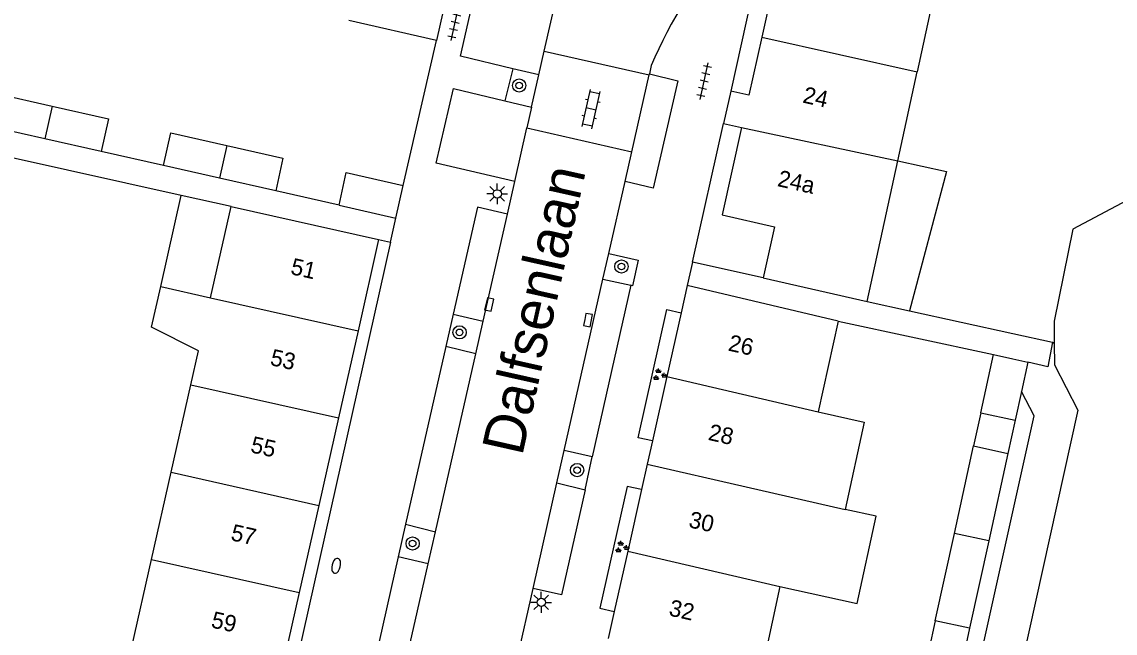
# Model space of a CAD drawing. Extents: x 128999 to 131010, y 395498 to 399007.
# Drawn here: x 129312.9 to 129378.9, y 398723.1 to 398760 of the extents above; entities that cross this region are included whole.
import ezdxf

# ---------------------------------------------------------------- set-up
doc = ezdxf.new("R2010")
doc.units = 0
for name, color, linetype in [('gg-afsc-erfafscheiding', 7, 'Continuous'), ('gg-afsc-muur', 7, 'Continuous'), ('gg-anno-huisnummerreeks BGT', 7, 'Continuous'), ('gg-anno-openbare ruimte label', 7, 'Continuous'), ('gg-bbg-bijgebouw', 7, 'Continuous'), ('gg-bbg-gedigitaliseerde bebouwing', 7, 'Continuous'), ('gg-bbg-gedigitaliseerde bijgebouw', 7, 'Continuous'), ('gg-bbg-hoofdgebouw', 7, 'Continuous'), ('gg-bbg-luifel en loopbrug', 7, 'Continuous'), ('gg-bbg-tussenscheiding', 7, 'Continuous'), ('gg-knt-bovenkant onderkant talud', 7, 'Continuous'), ('gg-knt-verharding', 7, 'Continuous'), ('gg-knt-verharding nz', 7, 'Continuous'), ('gg-kntw-beschoeiing', 7, 'Continuous'), ('gt-grn-vlakafsluiter', 7, 'Continuous'), ('gt-grn-weggrens', 7, 'Continuous'), ('gt-symb-boom', 7, 'Continuous'), ('gt-symb-brandkraan', 7, 'Continuous'), ('gt-symb-groenvak', 7, 'Continuous'), ('gt-symb-klinker verharding', 7, 'Continuous'), ('gt-symb-kolk', 7, 'Continuous'), ('gt-symb-lichtmast', 7, 'Continuous'), ('gt-symb-tegel verharding', 7, 'Continuous')]:
    doc.layers.add(name, color=color, linetype=linetype)

# ---------------------------------------------------------------- blocks, each defined once
blk = doc.blocks.new('gt0-GRVAK')
at = {"layer": 'gt-symb-groenvak'}
for p, q in [((-0.11, 0.189), (-0.228, 0.24)), ((-0.182, 0.153), (0.088, 0.153)), ((-0.091, 0.211), (-0.156, 0.322)), ((-0.047, 0.214), (-0.047, 0.393)), ((-0.004, 0.211), (0.061, 0.322)), ((0.015, 0.189), (0.133, 0.24)), ((0.262, -0.052), (0.197, 0.059)), ((0.305, -0.049), (0.305, 0.13)), ((0.349, -0.052), (0.414, 0.059)), ((-0.245, -0.228), (-0.363, -0.177)), ((-0.318, -0.264), (-0.047, -0.264)), ((-0.226, -0.206), (-0.291, -0.095)), ((-0.183, -0.203), (-0.183, -0.024)), ((-0.139, -0.206), (-0.074, -0.095)), ((-0.12, -0.228), (-0.002, -0.177)), ((0.243, -0.074), (0.125, -0.023)), ((0.17, -0.11), (0.441, -0.11)), ((0.368, -0.074), (0.486, -0.023))]:
    blk.add_line(p, q, dxfattribs=at)
blk = doc.blocks.new('gt0-KL1')
at = {"layer": 'gt-symb-klinker verharding'}
for p, q in [((-1.15, 0.3), (1.15, 0.3)), ((-1, -0.3), (-1, 0.3)), ((-0.5, 0.3), (-0.5, 0.45)), ((0, -0.3), (0, 0.3)), ((0.5, 0.3), (0.5, 0.45)), ((1, -0.3), (1, 0.3)), ((-1.15, -0.3), (1.15, -0.3)), ((-0.5, -0.45), (-0.5, -0.3)), ((0.5, -0.45), (0.5, -0.3))]:
    blk.add_line(p, q, dxfattribs=at)
blk = doc.blocks.new('gt0-TEG1')
at = {"layer": 'gt-symb-tegel verharding'}
for p, q in [((-1.125, 0), (1.125, 0)), ((-0.9, -0.25), (-0.9, 0.25)), ((-0.45, -0.25), (-0.45, 0.25)), ((0, -0.25), (0, 0.25)), ((0.45, -0.25), (0.45, 0.25)), ((0.9, -0.25), (0.9, 0.25))]:
    blk.add_line(p, q, dxfattribs=at)
blk = doc.blocks.new('gt0-LMAST')
at = {"layer": 'gt-symb-lichtmast'}
for p, q in [((-0.182, 0.173), (-0.447, 0.438)), ((-0.005, 0.246), (-0.005, 0.621)), ((0.172, 0.173), (0.437, 0.438)), ((-0.255, -0.004), (-0.63, -0.004)), ((-0.182, -0.181), (-0.447, -0.446)), ((-0.005, -0.254), (-0.005, -0.629)), ((0.437, -0.446), (0.172, -0.181)), ((0.245, -0.004), (0.62, -0.004))]:
    blk.add_line(p, q, dxfattribs=at)
blk.add_circle((-0.005, -0.004), 0.25, dxfattribs=at)
blk = doc.blocks.new('gt0-BOOM')
at = {"layer": 'gt-symb-boom'}
for radius in [0.4, 0.2]:
    blk.add_circle((0, 0), radius, dxfattribs=at)
blk = doc.blocks.new('gt0-KOLK')
at = {"layer": 'gt-symb-kolk'}
blk.add_lwpolyline([(0, 0), (0.375, 0), (0.375, 0.4), (-0.375, 0.4), (-0.375, 0), (0, 0)], dxfattribs=at)
blk = doc.blocks.new('gt0-BR')
at = {"layer": 'gt-symb-brandkraan'}
for centre, radius, start, end in [((-0.244, 0), 0.206, 107.56694, 252.43307), ((0.599, -2.664), 3, 106.89205, 107.56694), ((0, -0.691), 0.938, 73.10799, 106.89205), ((-0.599, -2.664), 3, 72.43309, 73.10799), ((0.244, 0), 0.206, 287.56695, 72.43309), ((0.599, 2.664), 3, 252.43307, 253.10797), ((0, 0.691), 0.938, 253.10797, 286.89206), ((-0.599, 2.664), 3, 286.89206, 287.56695)]:
    blk.add_arc(centre, radius, start, end, dxfattribs=at)

msp = doc.modelspace()

# ---------------------------------------------------------------- linework, layer by layer
at = {"layer": 'gg-afsc-erfafscheiding'}
for p, q in [((129321.44, 398751.31), (129317.67, 398752.16)), ((129322.5, 398749.51), (129312.31, 398751.77)), ((129332.031, 398748.92), (129328.21, 398749.78)), ((129366.46, 398742.54), (129372.69, 398741.173)), ((129362.161, 398741.93), (129371.54, 398739.91)), ((129372.69, 398741.173), (129375.093, 398740.646))]:
    msp.add_line(p, q, dxfattribs=at)
msp.add_lwpolyline([(129375.093, 398740.646), (129374.81, 398739.17), (129373.61, 398739.44)], dxfattribs=at)
at = {"layer": 'gg-afsc-muur'}
msp.add_line((129335.911, 398750.11), (129337.91, 398758.86), dxfattribs=at)
at = {"layer": 'gg-bbg-bijgebouw'}
for p, q in [((129314.279, 398752.926), (129310.9, 398753.69)), ((129317.67, 398752.16), (129314.279, 398752.926)), ((129324.81, 398750.548), (129321.44, 398751.31)), ((129328.21, 398749.78), (129324.81, 398750.548)), ((129335.46, 398748.14), (129335.911, 398750.11)), ((129332.031, 398748.92), (129335.46, 398748.14)), ((129370.769, 398736.393), (129371.54, 398739.91)), ((129371.54, 398739.91), (129372.706, 398739.645)), ((129372.706, 398739.645), (129373.61, 398739.44)), ((129373.61, 398739.44), (129373.223, 398737.677)), ((129373.223, 398737.677), (129372.841, 398735.939))]:
    msp.add_line(p, q, dxfattribs=at)
for points in [[(129310.9, 398753.69), (129311.34, 398755.66), (129314.729, 398754.895)], [(129314.729, 398754.895), (129318.12, 398754.13), (129317.67, 398752.16)], [(129321.44, 398751.31), (129321.88, 398753.28), (129325.259, 398752.516)], [(129325.259, 398752.516), (129328.65, 398751.75), (129328.21, 398749.78)], [(129332.031, 398748.92), (129332.471, 398750.89), (129335.911, 398750.11)]]:
    msp.add_lwpolyline(points, dxfattribs=at)
at = {"layer": 'gg-bbg-gedigitaliseerde bebouwing'}
for p, q in [((129324.279, 398743.333), (129325.52, 398748.84)), ((129321.274, 398744.01), (129324.279, 398743.333)), ((129362.161, 398741.93), (129360.956, 398736.44)), ((129321.907, 398732.808), (129323.095, 398738.079)), ((129320.721, 398727.546), (129321.907, 398732.808)), ((129319.534, 398722.279), (129320.721, 398727.546)), ((129358.644, 398725.903), (129357.487, 398720.635))]:
    msp.add_line(p, q, dxfattribs=at)
for points in [[(129323.095, 398738.079), (129323.558, 398740.135), (129320.724, 398741.565), (129321.274, 398744.01)], [(129360.956, 398736.44), (129363.733, 398735.831), (129362.577, 398730.563)], [(129358.644, 398725.903), (129363.303, 398724.881), (129364.459, 398730.15), (129362.577, 398730.563)]]:
    msp.add_lwpolyline(points, dxfattribs=at)
at = {"layer": 'gg-bbg-gedigitaliseerde bijgebouw'}
for p, q in [((129370.769, 398736.393), (129372.841, 398735.939)), ((129369.173, 398729.109), (129370.33, 398734.39)), ((129370.33, 398734.39), (129372.402, 398733.94)), ((129372.402, 398733.94), (129371.241, 398728.66)), ((129368.019, 398723.84), (129369.173, 398729.109)), ((129371.241, 398728.66), (129370.083, 398723.389)), ((129370.083, 398723.389), (129368.019, 398723.84))]:
    msp.add_line(p, q, dxfattribs=at)
at = {"layer": 'gg-bbg-hoofdgebouw'}
for p, q in [((129340.011, 398768.13), (129337.91, 398758.86)), ((129337.91, 398758.86), (129332.621, 398760.055)), ((129365.752, 398751.59), (129366.917, 398756.957)), ((129355.67, 398755.8), (129355.231, 398753.85)), ((129355.231, 398753.85), (129356.321, 398753.61)), ((129363.91, 398743.1), (129365.752, 398751.59)), ((129325.52, 398748.84), (129334.42, 398746.84)), ((129334.42, 398746.84), (129333.18, 398741.33)), ((129353.041, 398744.08), (129352.671, 398742.428)), ((129362.161, 398741.93), (129353.041, 398744.08)), ((129357.621, 398744.53), (129363.91, 398743.1)), ((129352.671, 398742.428), (129351.81, 398738.58)), ((129333.18, 398741.33), (129332, 398736.081)), ((129351.81, 398738.58), (129350.942, 398734.699)), ((129332, 398736.081), (129330.812, 398730.8)), ((129350.942, 398734.699), (129350.629, 398733.3)), ((129350.629, 398733.3), (129350.284, 398731.758)), ((129350.284, 398731.758), (129349.452, 398728.04)), ((129330.812, 398730.8), (129329.63, 398725.55)), ((129349.452, 398728.04), (129348.638, 398724.402)), ((129329.63, 398725.55), (129328.442, 398720.269)), ((129348.638, 398724.402), (129348.275, 398722.781))]:
    msp.add_line(p, q, dxfattribs=at)
for points in [[(129367.073, 398767.084), (129361.811, 398763.74), (129358.741, 398764.41), (129357.542, 398759.05)], [(129369.538, 398763.203), (129368.07, 398762.27), (129366.917, 398756.957)], [(129357.542, 398759.05), (129356.761, 398755.56), (129355.67, 398755.8)], [(129356.321, 398753.61), (129355.151, 398748.33), (129358.321, 398747.61), (129357.621, 398744.53)]]:
    msp.add_lwpolyline(points, dxfattribs=at)
at = {"layer": 'gg-bbg-luifel en loopbrug'}
for p, q in [((129321.274, 398744.01), (129322.5, 398749.51)), ((129325.52, 398748.84), (129322.5, 398749.51)), ((129363.91, 398743.1), (129366.46, 398742.54)), ((129370.769, 398736.393), (129370.33, 398734.39)), ((129372.841, 398735.939), (129372.402, 398733.94)), ((129368.019, 398723.84), (129367.63, 398722.067)), ((129370.083, 398723.389), (129369.693, 398721.615))]:
    msp.add_line(p, q, dxfattribs=at)
msp.add_lwpolyline([(129365.752, 398751.59), (129368.684, 398750.954), (129366.46, 398742.54)], dxfattribs=at)
at = {"layer": 'gg-bbg-tussenscheiding'}
for p, q in [((129357.542, 398759.05), (129366.917, 398756.957)), ((129314.729, 398754.895), (129314.279, 398752.926)), ((129356.321, 398753.61), (129365.752, 398751.59)), ((129325.259, 398752.516), (129324.81, 398750.548)), ((129324.279, 398743.333), (129333.18, 398741.33)), ((129351.81, 398738.58), (129360.956, 398736.44)), ((129323.095, 398738.079), (129332, 398736.081)), ((129350.629, 398733.3), (129362.577, 398730.563)), ((129321.907, 398732.808), (129330.812, 398730.8)), ((129371.241, 398728.66), (129369.173, 398729.109)), ((129349.452, 398728.04), (129358.644, 398725.903)), ((129320.721, 398727.546), (129329.63, 398725.55))]:
    msp.add_line(p, q, dxfattribs=at)
at = {"layer": 'gg-knt-bovenkant onderkant talud'}
msp.add_lwpolyline([(129363.271, 398676.39), (129365.844, 398687.868), (129363.897, 398690.865), (129373.986, 398736.202), (129373.223, 398737.677)], dxfattribs=at)
at = {"layer": 'gg-knt-verharding'}
for p, q in [((129357.591, 398764.52), (129355.67, 398755.8)), ((129344.097, 398756.775), (129344.422, 398758.211)), ((129344.422, 398758.211), (129350.744, 398756.781)), ((129350.871, 398757.34), (129350.761, 398756.854)), ((129342.522, 398757.151), (129342.041, 398755.215)), ((129344.097, 398756.775), (129342.522, 398757.151)), ((129343.655, 398754.825), (129344.097, 398756.775)), ((129342.041, 398755.215), (129343.655, 398754.825)), ((129343.655, 398754.825), (129343.373, 398753.578)), ((129343.373, 398753.578), (129349.697, 398752.147)), ((129353.356, 398745.484), (129355.231, 398753.85)), ((129342.195, 398748.381), (129342.639, 398750.341)), ((129348.308, 398745.999), (129349.293, 398750.358)), ((129334.42, 398746.84), (129335.134, 398746.68)), ((129335.134, 398746.68), (129319.781, 398678.02)), ((129347.961, 398744.462), (129348.308, 398745.999)), ((129357.621, 398744.53), (129353.356, 398745.484)), ((129349.644, 398744.086), (129347.317, 398733.743)), ((129347.961, 398744.462), (129349.644, 398744.086)), ((129338.911, 398742.344), (129338.473, 398740.395)), ((129338.911, 398742.344), (129340.731, 398741.915)), ((129340.287, 398739.959), (129340.731, 398741.915)), ((129338.473, 398740.395), (129336.043, 398729.677)), ((129340.287, 398739.959), (129338.473, 398740.395)), ((129345.181, 398732.161), (129345.623, 398734.116)), ((129347.317, 398733.743), (129345.623, 398734.116)), ((129346.881, 398731.741), (129347.317, 398733.743)), ((129345.181, 398732.161), (129346.881, 398731.741)), ((129336.043, 398729.677), (129335.608, 398727.701)), ((129336.043, 398729.677), (129337.853, 398729.215)), ((129337.412, 398727.269), (129337.853, 398729.215)), ((129335.608, 398727.701), (129333.181, 398716.958)), ((129337.412, 398727.269), (129335.608, 398727.701)), ((129342.732, 398721.322), (129343.742, 398725.791))]:
    msp.add_line(p, q, dxfattribs=at)
for points in [[(129342.522, 398757.151), (129339.356, 398757.908), (129341.492, 398767.298)], [(129350.761, 398756.854), (129352.48, 398756.413), (129350.99, 398749.944), (129349.293, 398750.358)], [(129342.639, 398750.341), (129337.898, 398751.462), (129338.933, 398755.966), (129342.041, 398755.215)], [(129342.195, 398748.381), (129340.395, 398748.804), (129338.911, 398742.344)], [(129348.308, 398745.999), (129350.077, 398745.599), (129349.75, 398744.062), (129349.644, 398744.086)], [(129350.942, 398734.699), (129350.084, 398734.891), (129351.815, 398742.62), (129352.671, 398742.428)], [(129346.881, 398731.741), (129345.455, 398725.401), (129343.742, 398725.791)], [(129350.284, 398731.758), (129349.427, 398731.95), (129347.778, 398724.594), (129348.638, 398724.402)]]:
    msp.add_lwpolyline(points, dxfattribs=at)
msp.add_arc((129376.165, 398746.579), 27.488, 138.46546, 156.95438, dxfattribs=at)
at = {"layer": 'gg-knt-verharding nz'}
for p, q in [((129344.422, 398758.211), (129346.223, 398766.161)), ((129349.697, 398752.147), (129350.744, 398756.781)), ((129350.744, 398756.781), (129350.761, 398756.854)), ((129342.639, 398750.341), (129343.373, 398753.578)), ((129349.293, 398750.358), (129349.697, 398752.147)), ((129340.731, 398741.915), (129342.195, 398748.381)), ((129345.623, 398734.116), (129347.961, 398744.462)), ((129337.853, 398729.215), (129340.287, 398739.959)), ((129343.742, 398725.791), (129345.181, 398732.161)), ((129334.992, 398716.587), (129337.412, 398727.269))]:
    msp.add_line(p, q, dxfattribs=at)
at = {"layer": 'gg-kntw-beschoeiing'}
for points in [[(129379.57, 398749.197), (129376.311, 398747.473), (129375.183, 398741.918), (129375.197, 398740.598)], [(129375.197, 398740.598), (129375.21, 398739.277), (129376.623, 398736.545), (129366.945, 398692.783), (129368.85, 398689.85), (129366.001, 398677.13), (129367.25, 398675.39)]]:
    msp.add_lwpolyline(points, dxfattribs=at)
at = {"layer": 'gt-grn-vlakafsluiter'}
msp.add_line((129375.093, 398740.646), (129375.197, 398740.598), dxfattribs=at)
at = {"layer": 'gt-grn-weggrens'}
for p, q in [((129335.134, 398746.68), (129335.46, 398748.14)), ((129353.356, 398745.484), (129353.041, 398744.08))]:
    msp.add_line(p, q, dxfattribs=at)

# ---------------------------------------------------------------- block references
at = {"layer": 'gt-symb-boom'}
for p in [(129342.901, 398756.144), (129349.072, 398745.222), (129339.307, 398741.245), (129346.4, 398732.935), (129336.474, 398728.502)]:
    msp.add_blockref('gt0-BOOM', p, dxfattribs=at)
at = {"layer": 'gt-symb-brandkraan', "rotation": 77.40904938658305}
msp.add_blockref('gt0-BR', (129331.861, 398727.16), dxfattribs=at)
at = {"layer": 'gt-symb-groenvak'}
for p in [(129351.359, 398738.681), (129349.084, 398728.279)]:
    msp.add_blockref('gt0-GRVAK', p, dxfattribs=at)
at = {"layer": 'gt-symb-klinker verharding', "rotation": 77.40904938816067}
msp.add_blockref('gt0-KL1', (129347.245, 398754.719), dxfattribs=at)
at = {"layer": 'gt-symb-kolk'}
for p, rotation in [((129341.295, 398742.881), 76.64465903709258), ((129346.862, 398742.024), -100.8379104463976)]:
    msp.add_blockref('gt0-KOLK', p, dxfattribs=dict(at, rotation=rotation))
at = {"layer": 'gt-symb-lichtmast'}
for p in [(129341.584, 398749.606), (129344.245, 398724.959)]:
    msp.add_blockref('gt0-LMAST', p, dxfattribs=at)
at = {"layer": 'gt-symb-tegel verharding'}
for p, rotation in [((129339.041, 398759.944), 77.40904938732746), ((129354.07, 398756.403), 77.22875743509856)]:
    msp.add_blockref('gt0-TEG1', p, dxfattribs=dict(at, rotation=rotation))

# ---------------------------------------------------------------- texts
at = {"layer": 'gg-anno-huisnummerreeks BGT'}
for s, rotation, p in [('24', 347.4, (129359.966, 398755.119)), ('24a', 347.5, (129358.441, 398750.077)), ('51', 347.3, (129329.057, 398744.768)), ('26', 347.4, (129355.466, 398740.155)), ('53', 347.4, (129327.824, 398739.282)), ('28', 347.4, (129354.26, 398734.765)), ('55', 347.4, (129326.64, 398734.017)), ('30', 347.4, (129353.081, 398729.495)), ('57', 347.3, (129325.446, 398728.715)), ('32', 347.4, (129351.889, 398724.168)), ('59', 347.4, (129324.263, 398723.451))]:
    msp.add_text(s, height=1, rotation=rotation, dxfattribs=at).set_placement(p)
at = {"layer": 'gg-anno-openbare ruimte label'}
msp.add_text('Dalfsenlaan', height=2.5, rotation=77.4, dxfattribs=at).set_placement((129343.081, 398733.737))

doc.saveas('drawing.dxf')
